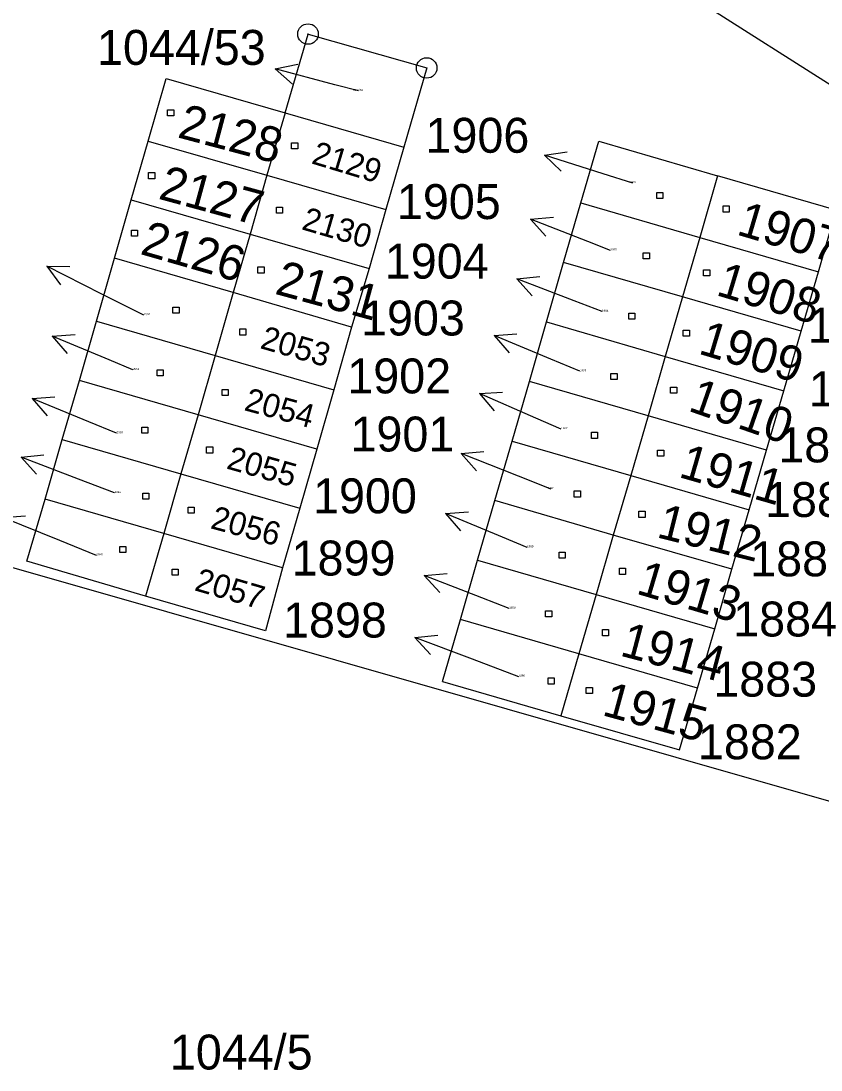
# Model space of a CAD drawing. Extents: x -795483 to -789093, y -1112258 to -1108741.
# Drawn here: x -792071.5 to -792032.5, y -1109645.5 to -1109594.4 of the extents above; entities that cross this region are included whole.
import ezdxf

# ---------------------------------------------------------------- set-up
doc = ezdxf.new("R2010")
doc.units = 0
for name, color, linetype in [('Komunikace', 7, 'Continuous'), ('Vrstva 1', 7, 'Continuous'), ('Vrstva 14', 7, 'Continuous'), ('Vrstva 15', 7, 'Continuous'), ('Vrstva 16', 7, 'Continuous'), ('Vrstva 25', 7, 'Continuous'), ('Vrstva 28', 7, 'Continuous')]:
    doc.layers.add(name, color=color, linetype=linetype)

msp = doc.modelspace()

# ---------------------------------------------------------------- linework, layer by layer
at = {"layer": 'Komunikace'}
for p, q in [((-792055.06, -1109597.77), (-792056.22, -1109597.47)), ((-792041.7, -1109602.26), (-792043.14, -1109601.81)), ((-792042.79, -1109605.54), (-792043.89, -1109605.11)), ((-792065.52, -1109608.69), (-792067.57, -1109607.66)), ((-792043.2, -1109608.52), (-792044.55, -1109608)), ((-792066.05, -1109611.36), (-792067.21, -1109610.87)), ((-792044.28, -1109611.42), (-792045.69, -1109610.83)), ((-792045.19, -1109614.24), (-792046.42, -1109613.7)), ((-792066.85, -1109614.44), (-792068.19, -1109613.89)), ((-792066.94, -1109617.35), (-792068.7, -1109616.68)), ((-792045.68, -1109617.16), (-792047.27, -1109616.53)), ((-792067.83, -1109620.39), (-792069.61, -1109619.67)), ((-792046.85, -1109620), (-792048.05, -1109619.5)), ((-792047.72, -1109622.98), (-792049.06, -1109622.46)), ((-792047.26, -1109626.3), (-792049.51, -1109625.45))]:
    msp.add_line(p, q, dxfattribs=at)
at = {"layer": 'Vrstva 1'}
for p, q in [((-792030.22, -1109598.67), (-792062.74, -1109577.96)), ((-792058.64, -1109598.84), (-792057.52, -1109595)), ((-792057.52, -1109595), (-792051.74, -1109596.65)), ((-792051.74, -1109596.65), (-792052.85, -1109600.51)), ((-792065.3, -1109600.21), (-792064.43, -1109597.17)), ((-792064.43, -1109597.17), (-792058.64, -1109598.84)), ((-792058.64, -1109598.84), (-792059.52, -1109601.88)), ((-792058.64, -1109598.84), (-792052.85, -1109600.51)), ((-792066.13, -1109603.07), (-792065.3, -1109600.21)), ((-792065.3, -1109600.21), (-792059.52, -1109601.88)), ((-792044.23, -1109603.22), (-792043.36, -1109600.22)), ((-792043.36, -1109600.22), (-792037.57, -1109601.9)), ((-792052.85, -1109600.51), (-792053.73, -1109603.55)), ((-792059.52, -1109601.88), (-792060.34, -1109604.74)), ((-792059.52, -1109601.88), (-792053.73, -1109603.55)), ((-792037.57, -1109601.9), (-792038.44, -1109604.9)), ((-792031.79, -1109603.58), (-792037.57, -1109601.9)), ((-792066.94, -1109605.92), (-792066.13, -1109603.07)), ((-792066.13, -1109603.07), (-792060.34, -1109604.74)), ((-792045.07, -1109606.13), (-792044.23, -1109603.22)), ((-792044.23, -1109603.22), (-792038.44, -1109604.9)), ((-792053.73, -1109603.55), (-792054.55, -1109606.41)), ((-792032.66, -1109606.58), (-792031.79, -1109603.58)), ((-792060.34, -1109604.74), (-792061.16, -1109607.59)), ((-792060.34, -1109604.74), (-792054.55, -1109606.41)), ((-792038.44, -1109604.9), (-792039.28, -1109607.8)), ((-792038.44, -1109604.9), (-792032.66, -1109606.58)), ((-792067.83, -1109608.99), (-792066.94, -1109605.92)), ((-792061.16, -1109607.59), (-792066.94, -1109605.92)), ((-792054.55, -1109606.41), (-792055.4, -1109609.27)), ((-792045.9, -1109609.02), (-792045.07, -1109606.13)), ((-792039.28, -1109607.8), (-792045.07, -1109606.13)), ((-792033.5, -1109609.47), (-792032.66, -1109606.58)), ((-792061.16, -1109607.59), (-792062.05, -1109610.66)), ((-792055.4, -1109609.27), (-792061.16, -1109607.59)), ((-792039.28, -1109607.8), (-792040.12, -1109610.7)), ((-792033.5, -1109609.47), (-792039.28, -1109607.8)), ((-792068.66, -1109611.87), (-792067.83, -1109608.99)), ((-792067.83, -1109608.99), (-792062.05, -1109610.66)), ((-792046.74, -1109611.92), (-792045.9, -1109609.02)), ((-792045.9, -1109609.02), (-792040.12, -1109610.7)), ((-792055.4, -1109609.27), (-792056.26, -1109612.33)), ((-792034.34, -1109612.37), (-792033.5, -1109609.47)), ((-792062.05, -1109610.66), (-792062.88, -1109613.54)), ((-792062.05, -1109610.66), (-792056.26, -1109612.33)), ((-792040.12, -1109610.7), (-792040.96, -1109613.59)), ((-792040.12, -1109610.7), (-792034.34, -1109612.37)), ((-792069.49, -1109614.75), (-792068.66, -1109611.87)), ((-792062.88, -1109613.54), (-792068.66, -1109611.87)), ((-792047.58, -1109614.82), (-792046.74, -1109611.92)), ((-792040.96, -1109613.59), (-792046.74, -1109611.92)), ((-792056.26, -1109612.33), (-792057.09, -1109615.21)), ((-792035.18, -1109615.27), (-792034.34, -1109612.37)), ((-792062.88, -1109613.54), (-792063.71, -1109616.42)), ((-792057.09, -1109615.21), (-792062.88, -1109613.54)), ((-792040.96, -1109613.59), (-792041.8, -1109616.5)), ((-792035.18, -1109615.27), (-792040.96, -1109613.59)), ((-792070.33, -1109617.65), (-792069.49, -1109614.75)), ((-792069.49, -1109614.75), (-792063.71, -1109616.42)), ((-792057.09, -1109615.21), (-792057.92, -1109618.09)), ((-792048.42, -1109617.72), (-792047.58, -1109614.82)), ((-792047.58, -1109614.82), (-792041.8, -1109616.5)), ((-792036.03, -1109618.17), (-792035.18, -1109615.27)), ((-792063.71, -1109616.42), (-792064.55, -1109619.32)), ((-792063.71, -1109616.42), (-792057.92, -1109618.09)), ((-792041.8, -1109616.5), (-792042.65, -1109619.4)), ((-792041.8, -1109616.5), (-792036.03, -1109618.17)), ((-792086.45, -1109616.83), (-792019.13, -1109636.07)), ((-792071.22, -1109620.67), (-792070.33, -1109617.65)), ((-792064.55, -1109619.32), (-792070.33, -1109617.65)), ((-792049.26, -1109620.62), (-792048.42, -1109617.72)), ((-792042.65, -1109619.4), (-792048.42, -1109617.72)), ((-792057.92, -1109618.09), (-792058.76, -1109620.99)), ((-792036.87, -1109621.06), (-792036.03, -1109618.17)), ((-792064.55, -1109619.32), (-792065.43, -1109622.37)), ((-792058.76, -1109620.99), (-792064.55, -1109619.32)), ((-792042.65, -1109619.4), (-792043.49, -1109622.29)), ((-792036.87, -1109621.06), (-792042.65, -1109619.4)), ((-792065.43, -1109622.37), (-792071.22, -1109620.67)), ((-792050.1, -1109623.52), (-792049.26, -1109620.62)), ((-792049.26, -1109620.62), (-792043.49, -1109622.29)), ((-792058.76, -1109620.99), (-792059.6, -1109624.07)), ((-792037.71, -1109623.96), (-792036.87, -1109621.06)), ((-792059.6, -1109624.07), (-792065.43, -1109622.37)), ((-792043.49, -1109622.29), (-792044.33, -1109625.19)), ((-792043.49, -1109622.29), (-792037.71, -1109623.96)), ((-792050.97, -1109626.53), (-792050.1, -1109623.52)), ((-792044.33, -1109625.19), (-792050.1, -1109623.52)), ((-792038.55, -1109626.85), (-792037.71, -1109623.96)), ((-792044.33, -1109625.19), (-792045.2, -1109628.2)), ((-792038.55, -1109626.85), (-792044.33, -1109625.19)), ((-792050.97, -1109626.53), (-792045.2, -1109628.2)), ((-792039.42, -1109629.86), (-792038.55, -1109626.85)), ((-792045.2, -1109628.2), (-792039.42, -1109629.86))]:
    msp.add_line(p, q, dxfattribs=at)
at = {"layer": 'Vrstva 16'}
for p, q in [((-792059.119, -1109596.699), (-792058.024, -1109596.472)), ((-792056.22, -1109597.47), (-792059.119, -1109596.699)), ((-792059.119, -1109596.699), (-792058.281, -1109597.439)), ((-792046, -1109600.906), (-792044.896, -1109600.73)), ((-792043.14, -1109601.81), (-792046, -1109600.906)), ((-792046, -1109600.906), (-792045.197, -1109601.684)), ((-792046.681, -1109604.011), (-792045.568, -1109603.912)), ((-792043.89, -1109605.11), (-792046.681, -1109604.011)), ((-792046.681, -1109604.011), (-792045.934, -1109604.843)), ((-792067.57, -1109607.66), (-792070.249, -1109606.311)), ((-792070.249, -1109606.311), (-792069.581, -1109607.207)), ((-792070.249, -1109606.311), (-792069.131, -1109606.314)), ((-792047.346, -1109606.914), (-792046.233, -1109606.81)), ((-792044.55, -1109608), (-792047.346, -1109606.914)), ((-792047.346, -1109606.914), (-792046.595, -1109607.742)), ((-792048.459, -1109609.677), (-792047.344, -1109609.599)), ((-792069.976, -1109609.708), (-792068.86, -1109609.634)), ((-792067.21, -1109610.87), (-792069.976, -1109609.708)), ((-792069.976, -1109609.708), (-792069.247, -1109610.556)), ((-792045.69, -1109610.83), (-792048.459, -1109609.677)), ((-792048.459, -1109609.677), (-792047.728, -1109610.523)), ((-792070.964, -1109612.749), (-792069.849, -1109612.666)), ((-792049.168, -1109612.498), (-792048.052, -1109612.44)), ((-792046.42, -1109613.7), (-792049.168, -1109612.498)), ((-792049.168, -1109612.498), (-792048.452, -1109613.356)), ((-792068.19, -1109613.89), (-792070.964, -1109612.749)), ((-792070.964, -1109612.749), (-792070.229, -1109613.591)), ((-792071.502, -1109615.61), (-792070.39, -1109615.499)), ((-792068.7, -1109616.68), (-792071.502, -1109615.61)), ((-792071.502, -1109615.61), (-792070.746, -1109616.434)), ((-792050.063, -1109615.434), (-792048.949, -1109615.334)), ((-792047.27, -1109616.53), (-792050.063, -1109615.434)), ((-792050.063, -1109615.434), (-792049.314, -1109616.265)), ((-792050.817, -1109618.342), (-792049.702, -1109618.267)), ((-792072.392, -1109618.547), (-792071.277, -1109618.457)), ((-792069.61, -1109619.67), (-792072.392, -1109618.547)), ((-792048.05, -1109619.5), (-792050.817, -1109618.342)), ((-792050.817, -1109618.342), (-792050.088, -1109619.189)), ((-792051.856, -1109621.372), (-792050.742, -1109621.269)), ((-792049.06, -1109622.46), (-792051.856, -1109621.372)), ((-792051.856, -1109621.372), (-792051.105, -1109622.201)), ((-792052.316, -1109624.39), (-792051.204, -1109624.275)), ((-792049.51, -1109625.45), (-792052.316, -1109624.39)), ((-792052.316, -1109624.39), (-792051.557, -1109625.211))]:
    msp.add_line(p, q, dxfattribs=at)
at = {"layer": 'Vrstva 25'}
for p, q in [((-792064.36, -1109598.69), (-792064.06, -1109598.69)), ((-792064.36, -1109598.99), (-792064.36, -1109598.69)), ((-792064.06, -1109598.69), (-792064.06, -1109598.99)), ((-792064.06, -1109598.99), (-792064.36, -1109598.99)), ((-792058.32, -1109600.29), (-792058.02, -1109600.29)), ((-792058.32, -1109600.59), (-792058.32, -1109600.29)), ((-792058.02, -1109600.29), (-792058.02, -1109600.59)), ((-792058.02, -1109600.59), (-792058.32, -1109600.59)), ((-792065.29, -1109601.75), (-792064.99, -1109601.75)), ((-792065.29, -1109602.05), (-792065.29, -1109601.75)), ((-792064.99, -1109601.75), (-792064.99, -1109602.05)), ((-792064.99, -1109602.05), (-792065.29, -1109602.05)), ((-792040.53, -1109602.71), (-792040.23, -1109602.71)), ((-792040.53, -1109603.01), (-792040.53, -1109602.71)), ((-792040.23, -1109602.71), (-792040.23, -1109603.01)), ((-792059.06, -1109603.43), (-792058.76, -1109603.43)), ((-792059.06, -1109603.73), (-792059.06, -1109603.43)), ((-792058.76, -1109603.43), (-792058.76, -1109603.73)), ((-792040.23, -1109603.01), (-792040.53, -1109603.01)), ((-792037.3, -1109603.37), (-792037, -1109603.37)), ((-792037.3, -1109603.67), (-792037.3, -1109603.37)), ((-792037, -1109603.37), (-792037, -1109603.67)), ((-792058.76, -1109603.73), (-792059.06, -1109603.73)), ((-792037, -1109603.67), (-792037.3, -1109603.67)), ((-792066.12, -1109604.55), (-792065.82, -1109604.55)), ((-792066.12, -1109604.85), (-792066.12, -1109604.55)), ((-792065.82, -1109604.85), (-792066.12, -1109604.85)), ((-792065.82, -1109604.55), (-792065.82, -1109604.85)), ((-792041.19, -1109605.65), (-792040.89, -1109605.65)), ((-792041.19, -1109605.95), (-792041.19, -1109605.65)), ((-792040.89, -1109605.95), (-792041.19, -1109605.95)), ((-792040.89, -1109605.65), (-792040.89, -1109605.95)), ((-792059.96, -1109606.34), (-792059.66, -1109606.34)), ((-792059.96, -1109606.64), (-792059.96, -1109606.34)), ((-792059.66, -1109606.34), (-792059.66, -1109606.64)), ((-792038.25, -1109606.48), (-792037.95, -1109606.48)), ((-792038.25, -1109606.78), (-792038.25, -1109606.48)), ((-792037.95, -1109606.48), (-792037.95, -1109606.78)), ((-792059.66, -1109606.64), (-792059.96, -1109606.64)), ((-792037.95, -1109606.78), (-792038.25, -1109606.78)), ((-792064.1, -1109608.3), (-792063.8, -1109608.3)), ((-792064.1, -1109608.6), (-792064.1, -1109608.3)), ((-792063.8, -1109608.3), (-792063.8, -1109608.6)), ((-792041.9, -1109608.59), (-792041.6, -1109608.59)), ((-792041.9, -1109608.89), (-792041.9, -1109608.59)), ((-792041.6, -1109608.59), (-792041.6, -1109608.89)), ((-792063.8, -1109608.6), (-792064.1, -1109608.6)), ((-792041.6, -1109608.89), (-792041.9, -1109608.89)), ((-792060.85, -1109609.36), (-792060.55, -1109609.36)), ((-792060.85, -1109609.66), (-792060.85, -1109609.36)), ((-792060.55, -1109609.36), (-792060.55, -1109609.66)), ((-792039.24, -1109609.42), (-792038.94, -1109609.42)), ((-792039.24, -1109609.72), (-792039.24, -1109609.42)), ((-792038.94, -1109609.42), (-792038.94, -1109609.72)), ((-792060.55, -1109609.66), (-792060.85, -1109609.66)), ((-792038.94, -1109609.72), (-792039.24, -1109609.72)), ((-792064.87, -1109611.35), (-792064.57, -1109611.35)), ((-792064.87, -1109611.65), (-792064.87, -1109611.35)), ((-792064.57, -1109611.65), (-792064.87, -1109611.65)), ((-792064.57, -1109611.35), (-792064.57, -1109611.65)), ((-792042.77, -1109611.53), (-792042.47, -1109611.53)), ((-792042.77, -1109611.83), (-792042.77, -1109611.53)), ((-792042.47, -1109611.53), (-792042.47, -1109611.83)), ((-792042.47, -1109611.83), (-792042.77, -1109611.83)), ((-792061.71, -1109612.31), (-792061.41, -1109612.31)), ((-792061.71, -1109612.61), (-792061.71, -1109612.31)), ((-792061.41, -1109612.61), (-792061.71, -1109612.61)), ((-792061.41, -1109612.31), (-792061.41, -1109612.61)), ((-792039.86, -1109612.19), (-792039.56, -1109612.19)), ((-792039.86, -1109612.49), (-792039.86, -1109612.19)), ((-792039.56, -1109612.49), (-792039.86, -1109612.49)), ((-792039.56, -1109612.19), (-792039.56, -1109612.49)), ((-792065.62, -1109614.14), (-792065.32, -1109614.14)), ((-792065.62, -1109614.44), (-792065.62, -1109614.14)), ((-792065.32, -1109614.14), (-792065.32, -1109614.44)), ((-792065.32, -1109614.44), (-792065.62, -1109614.44)), ((-792043.72, -1109614.39), (-792043.42, -1109614.39)), ((-792043.72, -1109614.69), (-792043.72, -1109614.39)), ((-792043.42, -1109614.69), (-792043.72, -1109614.69)), ((-792043.42, -1109614.39), (-792043.42, -1109614.69)), ((-792062.46, -1109615.11), (-792062.16, -1109615.11)), ((-792062.46, -1109615.41), (-792062.46, -1109615.11)), ((-792062.16, -1109615.11), (-792062.16, -1109615.41)), ((-792062.16, -1109615.41), (-792062.46, -1109615.41)), ((-792040.49, -1109615.26), (-792040.19, -1109615.26)), ((-792040.49, -1109615.56), (-792040.49, -1109615.26)), ((-792040.19, -1109615.56), (-792040.49, -1109615.56)), ((-792040.19, -1109615.26), (-792040.19, -1109615.56)), ((-792044.55, -1109617.25), (-792044.25, -1109617.25)), ((-792044.55, -1109617.55), (-792044.55, -1109617.25)), ((-792044.25, -1109617.25), (-792044.25, -1109617.55)), ((-792065.57, -1109617.36), (-792065.27, -1109617.36)), ((-792065.57, -1109617.66), (-792065.57, -1109617.36)), ((-792065.27, -1109617.66), (-792065.57, -1109617.66)), ((-792065.27, -1109617.36), (-792065.27, -1109617.66)), ((-792044.25, -1109617.55), (-792044.55, -1109617.55)), ((-792063.36, -1109618.04), (-792063.06, -1109618.04)), ((-792063.36, -1109618.34), (-792063.36, -1109618.04)), ((-792063.06, -1109618.04), (-792063.06, -1109618.34)), ((-792041.4, -1109618.24), (-792041.1, -1109618.24)), ((-792041.4, -1109618.54), (-792041.4, -1109618.24)), ((-792041.1, -1109618.24), (-792041.1, -1109618.54)), ((-792063.06, -1109618.34), (-792063.36, -1109618.34)), ((-792041.1, -1109618.54), (-792041.4, -1109618.54)), ((-792066.69, -1109619.95), (-792066.39, -1109619.95)), ((-792066.69, -1109620.25), (-792066.69, -1109619.95)), ((-792066.39, -1109620.25), (-792066.69, -1109620.25)), ((-792066.39, -1109619.95), (-792066.39, -1109620.25)), ((-792045.29, -1109620.23), (-792044.99, -1109620.23)), ((-792045.29, -1109620.53), (-792045.29, -1109620.23)), ((-792044.99, -1109620.23), (-792044.99, -1109620.53)), ((-792044.99, -1109620.53), (-792045.29, -1109620.53)), ((-792064.14, -1109621.06), (-792063.84, -1109621.06)), ((-792064.14, -1109621.36), (-792064.14, -1109621.06)), ((-792063.84, -1109621.36), (-792064.14, -1109621.36)), ((-792063.84, -1109621.06), (-792063.84, -1109621.36)), ((-792042.35, -1109621.02), (-792042.05, -1109621.02)), ((-792042.35, -1109621.32), (-792042.35, -1109621.02)), ((-792042.05, -1109621.32), (-792042.35, -1109621.32)), ((-792042.05, -1109621.02), (-792042.05, -1109621.32)), ((-792045.95, -1109623.09), (-792045.65, -1109623.09)), ((-792045.95, -1109623.39), (-792045.95, -1109623.09)), ((-792045.65, -1109623.39), (-792045.95, -1109623.39)), ((-792045.65, -1109623.09), (-792045.65, -1109623.39)), ((-792043.18, -1109624), (-792042.88, -1109624)), ((-792043.18, -1109624.3), (-792043.18, -1109624)), ((-792042.88, -1109624.3), (-792043.18, -1109624.3)), ((-792042.88, -1109624), (-792042.88, -1109624.3)), ((-792045.83, -1109626.36), (-792045.53, -1109626.36)), ((-792045.83, -1109626.66), (-792045.83, -1109626.36)), ((-792045.53, -1109626.36), (-792045.53, -1109626.66)), ((-792045.53, -1109626.66), (-792045.83, -1109626.66)), ((-792043.97, -1109626.82), (-792043.67, -1109626.82)), ((-792043.97, -1109627.12), (-792043.97, -1109626.82)), ((-792043.67, -1109626.82), (-792043.67, -1109627.12)), ((-792043.67, -1109627.12), (-792043.97, -1109627.12))]:
    msp.add_line(p, q, dxfattribs=at)
at = {"layer": 'Vrstva 28'}
for centre, radius in [((-792057.52, -1109595), 0.5), ((-792057.52, -1109595), 0.01), ((-792051.74, -1109596.65), 0.5), ((-792051.74, -1109596.65), 0.01)]:
    msp.add_circle(centre, radius, dxfattribs=at)

# ---------------------------------------------------------------- texts
at = {"layer": 'Vrstva 14'}
msp.add_text('1044/45', height=1.7, rotation=335.7, dxfattribs=at).set_placement((-792037.566, -1109591.68))
for s, height, p in [('1044/53', 0.1, (-792055.34, -1109597.77)), ('1044/5', 1.7, (-792064.25, -1109645.43))]:
    msp.add_text(s, height=height, dxfattribs=at).set_placement(p)
at = {"layer": 'Vrstva 15'}
for s, height, rotation, p in [('2128', 1.7, 345.1108, (-792063.93, -1109600.02)), ('2129', 1.14, 343.1608, (-792057.4, -1109601.29)), ('2127', 1.7, 344.7655, (-792064.86, -1109603.01)), ('2130', 1.14, 343.6657, (-792057.88, -1109604.5)), ('1907', 1.7, 343.5613, (-792036.7, -1109604.75)), ('2126', 1.7, 343.9542, (-792065.75, -1109605.7)), ('2131', 1.7, 344.7668, (-792059.19, -1109607.64)), ('1908', 1.7, 343.3131, (-792037.7, -1109607.7)), ('1909', 1.7, 343.3157, (-792038.56, -1109610.55)), ('2053', 1.14, 343.9627, (-792059.9, -1109610.29)), ('1910', 1.7, 340.7743, (-792039.06, -1109613.33)), ('2054', 1.14, 344.8425, (-792060.68, -1109613.31)), ('2055', 1.14, 344.2002, (-792061.54, -1109616.15)), ('1911', 1.7, 343.9155, (-792039.52, -1109616.56)), ('2056', 1.14, 344.9122, (-792062.32, -1109619.06)), ('1912', 1.7, 346.087, (-792040.59, -1109619.5)), ('1913', 1.7, 343.4956, (-792041.59, -1109622.24)), ('2057', 1.14, 343.7043, (-792063.1, -1109622.08)), ('1914', 1.7, 345.2422, (-792042.38, -1109625.26)), ('1915', 1.7, 344.7212, (-792043.25, -1109628.16))]:
    msp.add_text(s, height=height, rotation=rotation, dxfattribs=at).set_placement(p)
for s, p in [('1906', (-792041.861, -1109602.26)), ('1905', (-792042.79, -1109605.54)), ('2052', (-792065.52, -1109608.69)), ('1904', (-792043.2, -1109608.52)), ('2051', (-792066.05, -1109611.36)), ('1903', (-792044.28, -1109611.42)), ('1902', (-792045.19, -1109614.24)), ('2050', (-792066.85, -1109614.44)), ('2049', (-792066.94, -1109617.35)), ('1901', (-792045.826, -1109617.16)), ('2048', (-792067.83, -1109620.39)), ('1900', (-792046.85, -1109620)), ('1899', (-792047.72, -1109622.98)), ('1898', (-792047.26, -1109626.3))]:
    msp.add_text(s, height=0.1, dxfattribs=at).set_placement(p)
at = {"layer": 'Vrstva 16'}
for s, p in [('1044/53', (-792067.8, -1109596.5)), ('1906', (-792051.799, -1109600.78)), ('1905', (-792053.191, -1109604.01)), ('1904', (-792053.78, -1109606.91)), ('1903', (-792054.939, -1109609.68)), ('1889', (-792033.169, -1109610.03)), ('1902', (-792055.608, -1109612.5)), ('1888', (-792033.129, -1109613.13)), ('1901', (-792055.452, -1109615.33)), ('1887', (-792034.612, -1109615.86)), ('1900', (-792057.277, -1109618.34)), ('1886', (-792035.259, -1109618.52)), ('1899', (-792058.32, -1109621.37)), ('1885', (-792035.982, -1109621.41)), ('1898', (-792058.739, -1109624.39)), ('1884', (-792036.811, -1109624.34)), ('1883', (-792037.779, -1109627.27)), ('1882', (-792038.529, -1109630.32))]:
    msp.add_text(s, height=1.7, dxfattribs=at).set_placement(p)

doc.saveas('drawing.dxf')
